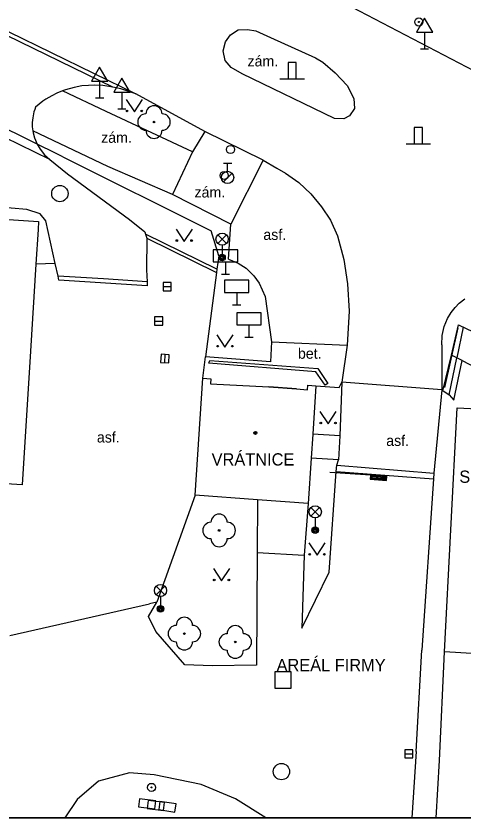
# Model space of a CAD drawing. Extents: x -598233 to -596890, y -1157848 to -1156431.
# Drawn here: x -597085.08 to -597057.63, y -1157848.46 to -1157799.33 of the extents above; entities that cross this region are included whole.
import ezdxf

# ---------------------------------------------------------------- set-up
doc = ezdxf.new("R2010")
doc.units = 0
for name, color, linetype in [('Level 10', 7, 'Continuous'), ('Level 11', 7, 'Continuous'), ('Level 12', 7, 'Continuous'), ('Level 22', 7, 'Continuous'), ('Level 24', 7, 'Continuous'), ('Level 25', 7, 'Continuous'), ('Level 26', 7, 'Continuous'), ('Level 27', 7, 'Continuous'), ('Level 28', 7, 'Continuous'), ('Level 33', 7, 'Continuous'), ('Level 34', 7, 'Continuous'), ('Level 36', 7, 'Continuous'), ('Level 39', 7, 'Continuous'), ('Level 40', 7, 'Continuous'), ('Level 41', 7, 'Continuous'), ('Level 5', 7, 'Continuous'), ('Level 6', 7, 'Continuous'), ('Level 7', 7, 'Continuous'), ('Level 8', 7, 'Continuous'), ('Level 9', 7, 'Continuous'), ('Vrstva 60', 7, 'Continuous'), ('zajmove_uzemi', 7, 'Continuous')]:
    doc.layers.add(name, color=color, linetype=linetype)

msp = doc.modelspace()

# ---------------------------------------------------------------- linework, layer by layer
at = {"layer": 'Level 10'}
for points in [[(-597065, -1157798.53), (-597016.14, -1157824.02), (-597008.89, -1157827.55), (-597003.58, -1157830.03), (-596998.36, -1157832.32), (-596992.87, -1157834.71), (-596985.35, -1157837.44), (-596977.99, -1157839.88), (-596959.57, -1157844.84)], [(-597071.2199, -1157802.87), (-597071.9099, -1157802.48), (-597072.27, -1157802.05), (-597072.4, -1157801.4699), (-597072.24, -1157800.92), (-597071.94, -1157800.49), (-597071.4699, -1157800.19), (-597070.9099, -1157800.15), (-597070.38, -1157800.24), (-597069.49, -1157800.64), (-597066.73, -1157801.89), (-597066.28, -1157802.1599), (-597065.52, -1157802.81), (-597064.79, -1157803.59), (-597064.38, -1157804.39), (-597064.34, -1157804.99), (-597064.65, -1157805.45), (-597064.99, -1157805.63), (-597065.56, -1157805.61), (-597071.2199, -1157802.87)], [(-597079.1599, -1157803.7), (-597079.77, -1157803.6), (-597080.25, -1157803.57), (-597080.64, -1157803.58), (-597081.06, -1157803.62), (-597081.53, -1157803.71), (-597082.05, -1157803.85), (-597082.23, -1157803.9099)], [(-597077.74, -1157804.11), (-597078.67, -1157803.79), (-597079.1599, -1157803.7)], [(-597082.23, -1157803.9099), (-597082.59, -1157804.07), (-597082.9, -1157804.2199), (-597083.25, -1157804.43), (-597083.45, -1157804.56), (-597083.89, -1157804.9099), (-597083.94, -1157805.06), (-597083.99, -1157805.21), (-597084.02, -1157805.32), (-597084.06, -1157805.57), (-597084.09, -1157805.86), (-597084.09, -1157806.12), (-597084.06, -1157806.37)], [(-597073.52, -1157806.4099), (-597077.74, -1157804.11)], [(-597082.69, -1157814.5), (-597083.26, -1157811.89), (-597083.61, -1157811.46), (-597084.42, -1157811.18), (-597085.39, -1157811.11), (-597089.48, -1157811.02), (-597094.84, -1157810.92), (-597104.14, -1157810.33), (-597114.98, -1157809.65), (-597114.93, -1157808.1), (-597114.73, -1157805.45), (-597114.73, -1157805.33), (-597114.76, -1157805.2199), (-597114.83, -1157805.11), (-597114.9099, -1157805.05), (-597115.02, -1157805), (-597115.12, -1157804.99)], [(-597084.06, -1157806.37), (-597084.04, -1157806.48), (-597083.95, -1157806.8), (-597083.79, -1157807.19)], [(-597069.95, -1157808.1599), (-597073.52, -1157806.4099)], [(-597083.79, -1157807.19), (-597083.6, -1157807.5), (-597083.34, -1157807.83), (-597083.02, -1157808.12)], [(-597083.02, -1157808.12), (-597081.93, -1157809.01), (-597078.14, -1157811.8), (-597077.2, -1157812.55), (-597077.1599, -1157812.69)], [(-597069.95, -1157808.1599), (-597069.11, -1157808.6599), (-597068.58, -1157808.9699), (-597067.75, -1157809.54), (-597067.01, -1157810.2199), (-597066.37, -1157811.02), (-597065.81, -1157811.85), (-597065.39, -1157812.79), (-597064.99, -1157814.25), (-597064.78, -1157815.75), (-597064.68, -1157817.4099), (-597064.79, -1157819.49)], [(-597077.1599, -1157812.69), (-597077.07, -1157812.95)], [(-597077.07, -1157812.95), (-597077.08, -1157814.89), (-597077.04, -1157815.61)], [(-597082.51, -1157815.28), (-597082.69, -1157814.5)], [(-597077.04, -1157815.61), (-597079.7199, -1157815.44), (-597082.51, -1157815.28)], [(-597058.99, -1157819.48), (-597058.98, -1157818.9099), (-597058.85, -1157818.36), (-597058.64, -1157817.86), (-597058.42, -1157817.5), (-597058.17, -1157817.18), (-597057.92, -1157816.92), (-597057.59, -1157816.65)], [(-597064.79, -1157819.49), (-597065.11, -1157821.76)], [(-597058.99, -1157819.48), (-597059, -1157822.24)]]:
    msp.add_lwpolyline(points, dxfattribs=at)
at = {"layer": 'Level 11'}
for p, q in [((-597060.57, -1157844.39), (-597060.8208, -1157848.4611)), ((-597059.3453, -1157848.4611), (-597059.13, -1157844.95))]:
    msp.add_line(p, q, dxfattribs=at)
for points in [[(-597092.55, -1157796.87), (-597085.52, -1157800.3), (-597077.74, -1157804.11)], [(-597079.1599, -1157803.7), (-597085.64, -1157800.52), (-597091.88, -1157797.4099)], [(-597074.27, -1157807.6599), (-597079.56, -1157805.18), (-597082.23, -1157803.9099)], [(-597083.02, -1157808.12), (-597090.38, -1157804.52)], [(-597075.49, -1157810.27), (-597079.46, -1157808.56), (-597084.06, -1157806.37)], [(-597073.52, -1157806.4099), (-597074.27, -1157807.6599)], [(-597074.27, -1157807.6599), (-597075.49, -1157810.27)], [(-597069.95, -1157808.1599), (-597071.92, -1157812.09)], [(-597071.92, -1157812.09), (-597075.49, -1157810.27)], [(-597072.06, -1157814.23), (-597071.92, -1157812.09)], [(-597072.77, -1157814.85), (-597077.1599, -1157812.69)], [(-597077.07, -1157812.95), (-597072.8, -1157815.05)], [(-597082.69, -1157814.5), (-597083.87, -1157814.53)], [(-597072.06, -1157814.23), (-597071.4699, -1157814.48), (-597070.99, -1157814.79), (-597070.52, -1157815.24), (-597070.19, -1157815.69), (-597069.82, -1157816.51)], [(-597077.04, -1157815.61), (-597077.05, -1157815.86), (-597082.46, -1157815.51), (-597082.51, -1157815.28)], [(-597069.82, -1157816.51), (-597069.42, -1157819.3)], [(-597058.92, -1157822.3), (-597058.4, -1157820.1), (-597057.97, -1157818.26), (-597057.68, -1157818.39)], [(-597053.4699, -1157820.44), (-597053.62, -1157820.37), (-597057.68, -1157818.39), (-597058.07, -1157820.27)], [(-597069.42, -1157819.3), (-597069.49, -1157820.51)], [(-597069.42, -1157819.3), (-597064.79, -1157819.49)], [(-597069.49, -1157820.51), (-597073.4699, -1157820.21)], [(-597073.26, -1157820.61), (-597073.21, -1157820.44), (-597066.6, -1157820.93), (-597065.98, -1157821.84), (-597066.15, -1157821.95), (-597066.7199, -1157821.13), (-597073.26, -1157820.61)], [(-597058.07, -1157820.27), (-597058.4, -1157820.1)], [(-597066.71, -1157821.98), (-597065.29, -1157822.09), (-597065.11, -1157821.76)], [(-597065.11, -1157821.76), (-597065.24, -1157825.06)], [(-597059, -1157822.24), (-597059.48, -1157827.34)], [(-597065.24, -1157825.06), (-597066.9, -1157824.95)], [(-597065.24, -1157825.06), (-597065.33, -1157826.52)], [(-597065.33, -1157826.52), (-597067, -1157826.4099)], [(-597065.4699, -1157827.24), (-597065.43, -1157826.84)], [(-597065.43, -1157826.84), (-597065.33, -1157826.52)], [(-597067.57, -1157836.83), (-597065.89, -1157833.4099), (-597065.4699, -1157827.24)], [(-597059.48, -1157827.34), (-597059.51, -1157827.69)], [(-597059.51, -1157827.69), (-597060.21, -1157838.19)], [(-597070.28, -1157828.9699), (-597070.3, -1157832.19)], [(-597067.18, -1157829.2), (-597067.42, -1157832.36)], [(-597070.3, -1157832.19), (-597070.35, -1157839.11), (-597073.06, -1157839.14), (-597074.75, -1157839.09), (-597076.52, -1157837.03), (-597076.96, -1157836.11), (-597076.46, -1157835.25)], [(-597070.3, -1157832.19), (-597067.42, -1157832.36)], [(-597067.42, -1157832.36), (-597067.57, -1157836.83)], [(-597060.57, -1157844.39), (-597060.21, -1157838.19)], [(-597059.13, -1157844.95), (-597058.83, -1157838.28)], [(-597069.7759, -1157848.4611), (-597071.64, -1157847.29), (-597073.73, -1157846.4099), (-597076.63, -1157845.82), (-597078.14, -1157845.7), (-597080.04, -1157846.2), (-597081.33, -1157847.33), (-597082.0861, -1157848.4611)]]:
    msp.add_lwpolyline(points, dxfattribs=at)
at = {"layer": 'Level 12'}
for radius in [0.25, 0.03]:
    msp.add_circle((-597060.4, -1157799.7), radius, dxfattribs=at)
at = {"layer": 'Level 22'}
for centre in [(-597076.63, -1157805.83), (-597072.64, -1157830.85), (-597074.77, -1157837.17), (-597071.65, -1157837.68)]:
    msp.add_circle(centre, 0.05, dxfattribs=at)
for centre, start, end in [((-597076.63, -1157805.33), 0, 180), ((-597077.13, -1157805.83), 90, 270), ((-597076.13, -1157805.83), 270, 90), ((-597076.63, -1157806.33), 180, 0), ((-597072.64, -1157830.35), 0, 180), ((-597073.14, -1157830.85), 90, 270), ((-597072.14, -1157830.85), 270, 90), ((-597072.64, -1157831.35), 180, 0), ((-597074.77, -1157836.67), 0, 180), ((-597075.27, -1157837.17), 90, 270), ((-597074.27, -1157837.17), 270, 90), ((-597071.65, -1157837.18), 0, 180), ((-597072.15, -1157837.68), 90, 270), ((-597071.15, -1157837.68), 270, 90), ((-597074.77, -1157837.67), 180, 0), ((-597071.65, -1157838.18), 180, 0)]:
    msp.add_arc(centre, 0.5, start, end, dxfattribs=at)
at = {"layer": 'Level 24'}
for points in [[(-597065.43, -1157826.84), (-597059.48, -1157827.34)], [(-597065.4699, -1157827.24), (-597059.51, -1157827.69)]]:
    msp.add_lwpolyline(points, dxfattribs=at)
for points in [[(-597077.5761, -1157847.7891), (-597076.5831, -1157847.9074), (-597076.5239, -1157847.4109), (-597077.5169, -1157847.2926)], [(-597077.0471, -1157847.8861), (-597076.0548, -1157848.01), (-597075.9929, -1157847.5139), (-597076.9852, -1157847.39)], [(-597076.3433, -1157847.9376), (-597075.3559, -1157848.0961), (-597075.2767, -1157847.6024), (-597076.2641, -1157847.4439)]]:
    msp.add_lwpolyline(points, close=True, dxfattribs=at)
at = {"layer": 'Level 25'}
for radius in [0.25, 0.0303]:
    msp.add_circle((-597076.78, -1157846.59), radius, dxfattribs=at)
at = {"layer": 'Level 26'}
msp.add_lwpolyline([(-597069.23, -1157840.5), (-597068.23, -1157840.5), (-597068.23, -1157839.5), (-597069.23, -1157839.5)], close=True, dxfattribs=at)
at = {"layer": 'Level 27'}
for p, q in [((-597076.07, -1157815.9099), (-597075.57, -1157815.9099)), ((-597076.59, -1157818.02), (-597076.09, -1157818.02)), ((-597075.9764, -1157820.5695), (-597075.9436, -1157820.0705)), ((-597061.26, -1157844.53), (-597060.76, -1157844.53))]:
    msp.add_line(p, q, dxfattribs=at)
for points in [[(-597076.07, -1157816.1599), (-597075.57, -1157816.1599), (-597075.57, -1157815.6599), (-597076.07, -1157815.6599)], [(-597076.59, -1157818.27), (-597076.09, -1157818.27), (-597076.09, -1157817.77), (-597076.59, -1157817.77)], [(-597075.7269, -1157820.5858), (-597075.6942, -1157820.0869), (-597076.1931, -1157820.0542), (-597076.2258, -1157820.5531)], [(-597061.26, -1157844.78), (-597060.76, -1157844.78), (-597060.76, -1157844.28), (-597061.26, -1157844.28)]]:
    msp.add_lwpolyline(points, close=True, dxfattribs=at)
for centre in [(-597082.4, -1157810.21), (-597068.82, -1157845.62)]:
    msp.add_circle(centre, 0.5, dxfattribs=at)
at = {"layer": 'Level 28'}
for p, q in [((-597072.37, -1157808.3449), (-597071.87, -1157808.3449)), ((-597072.12, -1157808.8449), (-597072.12, -1157808.3449)), ((-597072.378, -1157809.4919), (-597071.848, -1157808.9619))]:
    msp.add_line(p, q, dxfattribs=at)
for centre, radius in [((-597071.94, -1157807.51), 0.25), ((-597072.33, -1157809.1), 0.25), ((-597072.12, -1157809.2199), 0.375)]:
    msp.add_circle(centre, radius, dxfattribs=at)
at = {"layer": 'Level 33'}
for p, q in [((-597072.725, -1157813.27), (-597072.195, -1157812.74)), ((-597072.725, -1157812.74), (-597072.195, -1157813.27)), ((-597072.46, -1157813.38), (-597072.46, -1157814.13)), ((-597063.368, -1157827.4665), (-597065.8629, -1157827.3078)), ((-597067.015, -1157829.97), (-597066.485, -1157829.44)), ((-597067.015, -1157829.44), (-597066.485, -1157829.97)), ((-597066.75, -1157830.08), (-597066.75, -1157830.83)), ((-597076.495, -1157834.79), (-597075.965, -1157834.26)), ((-597076.495, -1157834.26), (-597075.965, -1157834.79)), ((-597076.23, -1157834.9), (-597076.23, -1157835.65))]:
    msp.add_line(p, q, dxfattribs=at)
for points in [[(-597062.37, -1157827.53), (-597063.368, -1157827.4665), (-597063.3839, -1157827.716), (-597062.3859, -1157827.7795)], [(-597062.4231, -1157827.5767), (-597063.3213, -1157827.5196), (-597063.3308, -1157827.6693), (-597062.4326, -1157827.7264)], [(-597062.4761, -1157827.6234), (-597063.2745, -1157827.5727), (-597063.2777, -1157827.6226), (-597062.4793, -1157827.6733)]]:
    msp.add_lwpolyline(points, close=True, dxfattribs=at)
for centre, radius in [((-597072.46, -1157813.005), 0.375), ((-597072.46, -1157814.13), 0.2), ((-597072.46, -1157814.13), 0.1445), ((-597072.46, -1157814.13), 0.0876), ((-597066.75, -1157829.705), 0.375), ((-597066.75, -1157830.83), 0.2), ((-597066.75, -1157830.83), 0.1445), ((-597066.75, -1157830.83), 0.0876), ((-597076.23, -1157834.525), 0.375), ((-597076.23, -1157835.65), 0.2), ((-597076.23, -1157835.65), 0.1445), ((-597076.23, -1157835.65), 0.0876)]:
    msp.add_circle(centre, radius, dxfattribs=at)
at = {"layer": 'Level 34'}
for p, q in [((-597060.05, -1157800.322), (-597060.05, -1157801.34)), ((-597060.3, -1157801.34), (-597059.8, -1157801.34)), ((-597068.9099, -1157803.18), (-597068.4099, -1157803.18)), ((-597067.9099, -1157803.18), (-597067.4099, -1157803.18)), ((-597079.96, -1157803.332), (-597079.96, -1157804.35)), ((-597078.6, -1157804.002), (-597078.6, -1157805.02)), ((-597080.21, -1157804.35), (-597079.71, -1157804.35)), ((-597078.85, -1157805.02), (-597078.35, -1157805.02)), ((-597061.18, -1157807.1599), (-597060.68, -1157807.1599)), ((-597060.18, -1157807.1599), (-597059.68, -1157807.1599)), ((-597072.25, -1157814.4), (-597072.25, -1157815.15)), ((-597072.5, -1157815.15), (-597072, -1157815.15)), ((-597071.56, -1157816.27), (-597071.56, -1157817.02)), ((-597071.81, -1157817.02), (-597071.31, -1157817.02)), ((-597070.81, -1157818.26), (-597070.81, -1157819.01)), ((-597071.06, -1157819.01), (-597070.56, -1157819.01))]:
    msp.add_line(p, q, dxfattribs=at)
for points in [[(-597060.55, -1157800.322), (-597059.55, -1157800.322), (-597060.05, -1157799.456)], [(-597068.4099, -1157803.18), (-597067.9099, -1157803.18), (-597067.9099, -1157802.18), (-597068.4099, -1157802.18)], [(-597080.46, -1157803.332), (-597079.46, -1157803.332), (-597079.96, -1157802.466)], [(-597079.1, -1157804.002), (-597078.1, -1157804.002), (-597078.6, -1157803.136)], [(-597060.68, -1157807.1599), (-597060.18, -1157807.1599), (-597060.18, -1157806.1599), (-597060.68, -1157806.1599)], [(-597073, -1157814.4), (-597071.5, -1157814.4), (-597071.5, -1157813.65), (-597073, -1157813.65)], [(-597072.31, -1157816.27), (-597070.81, -1157816.27), (-597070.81, -1157815.52), (-597072.31, -1157815.52)], [(-597071.56, -1157818.26), (-597070.06, -1157818.26), (-597070.06, -1157817.51), (-597071.56, -1157817.51)]]:
    msp.add_lwpolyline(points, close=True, dxfattribs=at)
at = {"layer": 'Level 36'}
for points in [[(-597078.33, -1157804.45), (-597077.83, -1157805.2), (-597077.33, -1157804.45)], [(-597075.28, -1157812.39), (-597074.78, -1157813.14), (-597074.28, -1157812.39)], [(-597072.78, -1157818.86), (-597072.28, -1157819.61), (-597071.78, -1157818.86)], [(-597066.46, -1157823.57), (-597065.96, -1157824.32), (-597065.46, -1157823.57)], [(-597067.14, -1157831.61), (-597066.64, -1157832.36), (-597066.14, -1157831.61)], [(-597072.99, -1157833.18), (-597072.49, -1157833.93), (-597071.99, -1157833.18)]]:
    msp.add_lwpolyline(points, dxfattribs=at)
for centre in [(-597078.2802, -1157805.1498), (-597077.3808, -1157805.1498), (-597075.2302, -1157813.0898), (-597074.3308, -1157813.0898), (-597072.7302, -1157819.5598), (-597071.8308, -1157819.5598), (-597066.4102, -1157824.2698), (-597065.5108, -1157824.2698), (-597067.0902, -1157832.3098), (-597066.1908, -1157832.3098), (-597072.9402, -1157833.8798), (-597072.0408, -1157833.8798)]:
    msp.add_circle(centre, 0.05, dxfattribs=at)
at = {"layer": 'Level 39'}
for radius in [0.09, 0.0398]:
    msp.add_circle((-597070.42, -1157824.87), radius, dxfattribs=at)
at = {"layer": 'Level 5'}
for points in [[(-597093.59, -1157811.27), (-597083.7, -1157811.93)], [(-597083.7, -1157811.93), (-597083.73, -1157812.4099)], [(-597083.73, -1157812.4099), (-597083.87, -1157814.53)], [(-597083.87, -1157814.53), (-597084.19, -1157819.86)], [(-597084.19, -1157819.86), (-597084.7, -1157828.05)], [(-597074.11, -1157828.69), (-597073.64, -1157821.52)], [(-597073.64, -1157821.52), (-597073.15, -1157821.55)], [(-597073.15, -1157821.55), (-597073.17, -1157821.86)], [(-597073.17, -1157821.86), (-597069.59, -1157822.05)], [(-597069.59, -1157822.05), (-597067.89, -1157822.18)], [(-597067.89, -1157822.18), (-597067.2199, -1157822.23)], [(-597067.2199, -1157822.23), (-597067.2, -1157821.95)], [(-597067.2, -1157821.95), (-597066.71, -1157821.98)], [(-597066.71, -1157821.98), (-597066.9, -1157824.95)], [(-597058.83, -1157838.28), (-597058.05, -1157823.34)], [(-597058.05, -1157823.34), (-597054.4, -1157823.53)], [(-597066.9, -1157824.95), (-597067, -1157826.4099)], [(-597067, -1157826.4099), (-597067.18, -1157829.2)], [(-597084.7, -1157828.05), (-597094.61, -1157827.44)], [(-597070.28, -1157828.9699), (-597074.11, -1157828.69)], [(-597067.18, -1157829.2), (-597070.28, -1157828.9699)], [(-597055.18, -1157838.51), (-597058.83, -1157838.28)]]:
    msp.add_lwpolyline(points, dxfattribs=at)
at = {"layer": 'Level 6'}
msp.add_lwpolyline([(-597067.89, -1157822.18), (-597069.59, -1157822.05)], dxfattribs=at)
at = {"layer": 'Level 7'}
for points in [[(-597082.2199, -1157807.9699), (-597073.12, -1157812.5)], [(-597072.6599, -1157814.02), (-597073.12, -1157812.5)], [(-597072.6599, -1157814.02), (-597072.77, -1157814.85)], [(-597072.8, -1157815.05), (-597073.4699, -1157820.21)], [(-597072.77, -1157814.85), (-597072.8, -1157815.05)], [(-597058.54, -1157822.55), (-597058.07, -1157820.27)], [(-597058.25, -1157822.86), (-597057.75, -1157820.44)], [(-597057.75, -1157820.44), (-597058.07, -1157820.27)], [(-597057.75, -1157820.44), (-597054.4699, -1157822.15)], [(-597059, -1157822.24), (-597058.54, -1157822.55)], [(-597058.54, -1157822.55), (-597058.25, -1157822.86)], [(-597074.11, -1157828.69), (-597076.46, -1157835.25)], [(-597076.46, -1157835.25), (-597076.9099, -1157835.35)]]:
    msp.add_lwpolyline(points, dxfattribs=at)
at = {"layer": 'Level 8'}
for points in [[(-597082.2199, -1157807.9699), (-597090.29, -1157803.9699)], [(-597073.64, -1157821.52), (-597073.4699, -1157820.21)], [(-597059, -1157822.24), (-597065.11, -1157821.76)], [(-597085.4699, -1157837.28), (-597076.9099, -1157835.35)]]:
    msp.add_lwpolyline(points, dxfattribs=at)
at = {"layer": 'Level 9'}
msp.add_lwpolyline([(-597058.01, -1157818.44), (-597058.83, -1157822.1)], dxfattribs=at)
at = {"layer": 'Vrstva 60'}
msp.add_lwpolyline([(-598136.4065, -1157848.4611), (-597003.6644, -1157848.4611), (-597008.91, -1157845.03), (-597010.43, -1157840.37), (-597011.76, -1157836.5), (-597012.71, -1157833.75), (-597016.15, -1157824.02), (-597018.51, -1157817.25), (-597019.04, -1157815.74), (-597017.92, -1157814.85), (-597014.28, -1157812.24), (-597013.13, -1157811.33), (-597006.77, -1157806.57), (-596996.93, -1157803.34)], dxfattribs=at)
at = {"layer": 'zajmove_uzemi'}
msp.add_lwpolyline([(-598232.8901, -1156430.8558), (-596890.4624, -1156430.8558), (-596890.4624, -1157848.4611), (-598232.8901, -1157848.4611)], close=True, dxfattribs=at)

# ---------------------------------------------------------------- texts
at = {"layer": 'Level 40'}
for s, p in [('zám.', (-597070.9, -1157802.42)), ('zám.', (-597079.87, -1157807.1)), ('zám.', (-597074.15, -1157810.45)), ('asf.', (-597069.93, -1157813.05)), ('bet.', (-597067.81, -1157820.33)), ('asf.', (-597080.13, -1157825.46)), ('asf.', (-597062.4, -1157825.67))]:
    msp.add_text(s, height=0.65, dxfattribs=at).set_placement(p)
at = {"layer": 'Level 41'}
for s, p in [('VRÁTNICE', (-597073.1, -1157826.87)), ('SKLAD', (-597057.92, -1157827.93)), ('AREÁL FIRMY', (-597069.12, -1157839.4699))]:
    msp.add_text(s, height=0.75, dxfattribs=at).set_placement(p)

doc.saveas('drawing.dxf')
